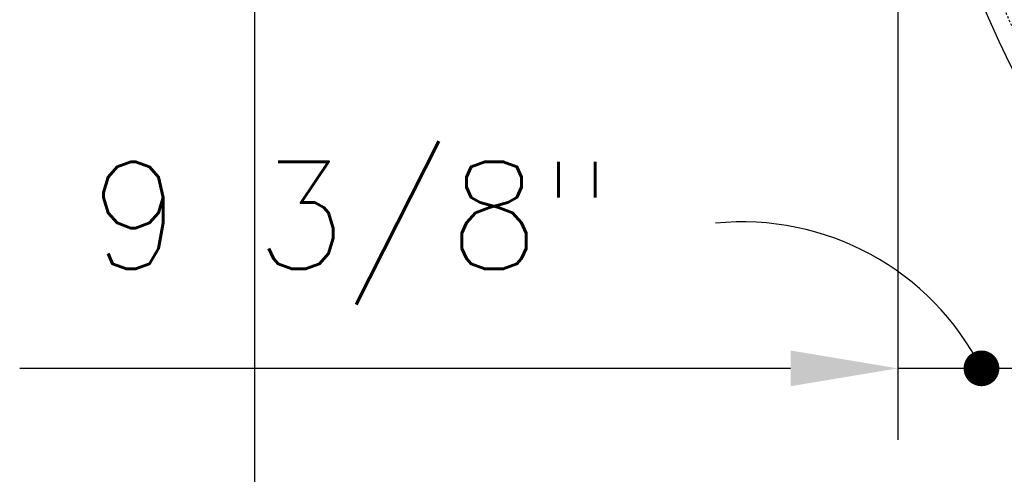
# Model space of a CAD drawing. Extents: x -285 to 5863, y 308 to 3178.
# Tile 573 of 622: x 4810 to 4865, y 1348 to 1374. Entities that reach past the tile are written whole.
import ezdxf

# ---------------------------------------------------------------- set-up
doc = ezdxf.new("R2010")
doc.units = 0
doc.header["$MEASUREMENT"] = 0
doc.header["$PDSIZE"] = 1
doc.linetypes.add('HIDDEN3', pattern=[0.1875, 0.125, -0.0625])
doc.layers.get('DEFPOINTS').update_dxf_attribs({"linetype": 'CONTINUOUS'})
for name, color, linetype in [('DIM', 3, 'CONTINUOUS'), ('TANK-SLAB', 6, 'CONTINUOUS'), ('TANK-UST', 5, 'CONTINUOUS')]:
    doc.layers.add(name, color=color, linetype=linetype)
doc.styles.add('SIMPLEX', font='simplex')
doc.dimstyles.new('DIM64', dxfattribs={"dimscale": 64, "dimtxt": 0.09375, "dimasz": 0.09375, "dimexe": 0.0625, "dimexo": 0.0625, "dimgap": 0.046875, "dimtad": 1, "dimdec": 4, "dimzin": 3, "dimdsep": 46, "dimlunit": 4, "dimtxsty": 'SIMPLEX', "dimcen": 0, "dimclrd": 256, "dimclre": 256, "dimclrt": 256, "dimadec": 0, "dimazin": 0, "dimtfac": 1, "dimtdec": 4, "dimtmove": 0, "dimatfit": 3, "dimfxl": 1, "dimfrac": 2, "dimtolj": 1, "dimtzin": 0, "dimarcsym": 0})

# ---------------------------------------------------------------- blocks, each defined once
blk = doc.blocks.new('*D72')
at = {"layer": 'DEFPOINTS', "color": 0, "transparency": 16777216}
for p in [(4859.479, 1398.018), (4868.835, 1353.991), (4868.835, 1335.02)]:
    blk.add_point(p, dxfattribs=at)
at = {"layer": 'DIM', "lineweight": -2, "transparency": 16777216}
for p, q in [((4859.479, 1394.018), (4859.479, 1349.991)), ((4868.835, 1339.02), (4868.835, 1357.991)), ((4853.479, 1353.991), (4810.336, 1353.991)), ((4868.835, 1353.991), (4859.479, 1353.991)), ((4874.835, 1353.991), (4880.835, 1353.991))]:
    blk.add_line(p, q, dxfattribs=at)
at = {"layer": 'DIM', "transparency": 16777216}
for points in [[(4853.479, 1354.991), (4853.479, 1352.991), (4859.479, 1353.991)], [(4874.835, 1354.991), (4874.835, 1352.991), (4868.835, 1353.991)]]:
    blk.add_solid(points, dxfattribs=at)
at = {"layer": 'DIM', "transparency": 16777216, "insert": (4828.907, 1361.563), "char_height": 6, "attachment_point": 5, "style": 'SIMPLEX'}
blk.add_mtext('\\A1;9 3/8"', dxfattribs=at)

msp = doc.modelspace()

# ---------------------------------------------------------------- linework, layer by layer
at = {"layer": 'DIM', "const_width": 1}
msp.add_lwpolyline([(4863.65674, 1353.99108, 1), (4864.65674, 1353.99108, 1)], format="xyb", close=True, dxfattribs=at)
at = {"layer": 'DIM'}
msp.add_arc((4850.78576, 1347.19279), 15, 26.950421, 95.797005, dxfattribs=at)
at = {"layer": 'TANK-SLAB'}
msp.add_lwpolyline([(5440.23519, 1299.01839), (5440.23519, 1497.01839), (4823.47882, 1497.01839), (4823.47882, 1299.01839)], close=True, dxfattribs=at)
at = {"layer": 'TANK-UST'}
msp.add_lwpolyline([(4917.6928, 1337.01839, -0.9543276), (4917.6928, 1459.01839)], format="xyb", dxfattribs=at)
at = {"layer": 'TANK-UST', "color": 2, "linetype": 'HIDDEN3'}
msp.add_lwpolyline([(4922.22882, 1458.01839), (4917.71627, 1458.01839, 0.9539575), (4917.71627, 1338.01839), (4922.22882, 1338.01839), (5017.47902, 1338.01839), (5116.49837, 1338.01839), (5341.49837, 1338.01839), (5345.99157, 1338.01839, 0.9539575), (5345.99157, 1458.01839), (5341.49837, 1458.01839), (5116.49837, 1458.01839), (5017.47902, 1458.01839)], format="xyb", close=True, dxfattribs=at)

# ---------------------------------------------------------------- dimensions: what is measured, and where the dimension line sits
at = {"layer": 'DIM'}
dim = msp.add_linear_dim(base=(4868.834666, 1353.991077), p1=(4859.478818, 1398.018392), p2=(4868.834666, 1335.019927), dimstyle='DIM64', dxfattribs=at)
dim.commit()
dim.dimension.update_dxf_attribs({"geometry": '*D72', "text_midpoint": (4828.90739, 1353.991077), "dimtype": 160})

doc.saveas('drawing.dxf')
